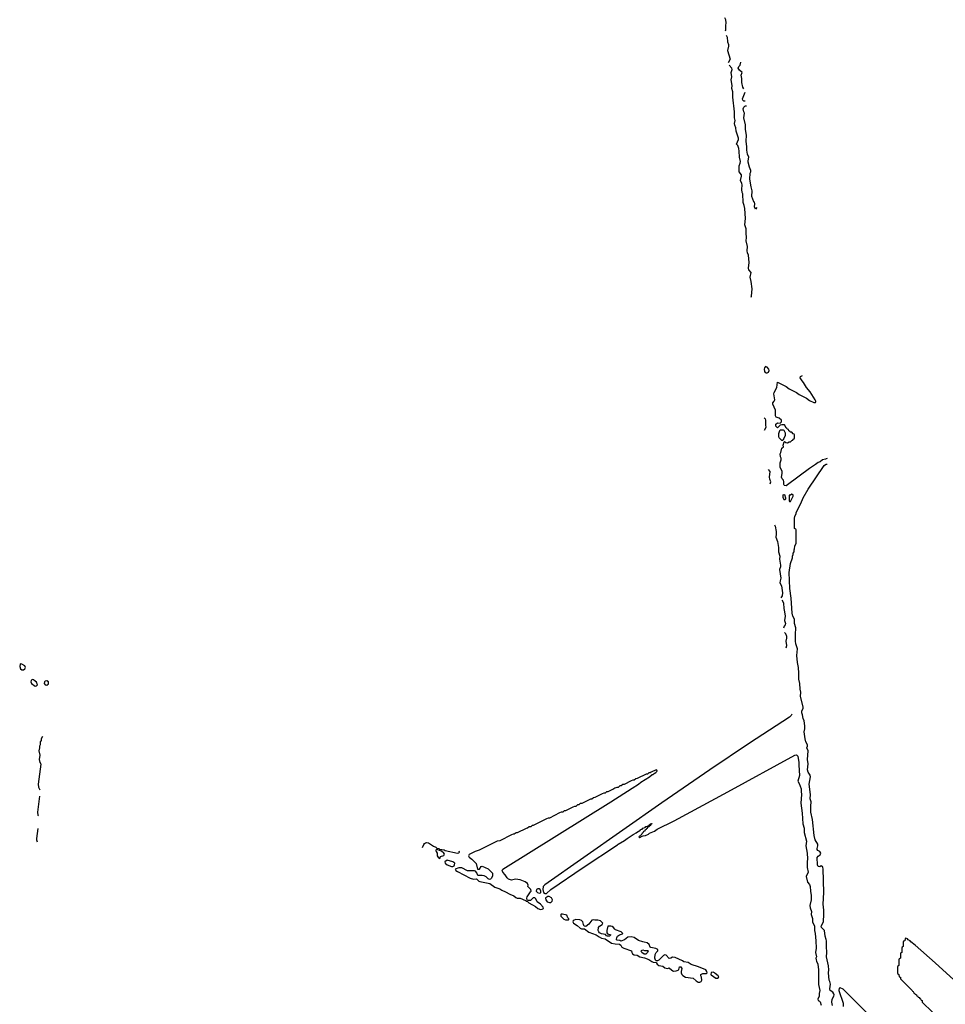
# Model space of a CAD drawing. Header units: inches. Extents: x 2701323 to 2964515, y 494916 to 722124.
# Tile 292 of 656: x 2818960 to 2831629, y 636040 to 649511. Entities that reach past the tile are written whole.
import ezdxf

# ---------------------------------------------------------------- set-up
doc = ezdxf.new("R2010")
doc.units = ezdxf.units.IN
doc.header["$MEASUREMENT"] = 0
for name, color, linetype in [('C8613', 7, 'Continuous'), ('C8614', 7, 'Continuous'), ('C8623', 7, 'Continuous'), ('C8624', 7, 'Continuous'), ('C8633', 7, 'Continuous'), ('C8634', 7, 'Continuous')]:
    doc.layers.add(name, color=color, linetype=linetype)

msp = doc.modelspace()

# ---------------------------------------------------------------- linework, layer by layer
at = {"layer": 'C8613', "color": 2, "elevation": 2}
for points in [[(2819270, 639706), (2819252, 639670), (2819252, 639650), (2819242, 639630), (2819242, 639590), (2819232, 639570), (2819232, 639550), (2819223, 639510), (2819235, 639450), (2819227, 639390), (2819237, 639350), (2819250, 639330)], [(2819250, 639326), (2819215, 639050), (2819217, 639010), (2819234, 638974)], [(2819230, 638886), (2819203, 638670), (2819210, 638630), (2819218, 638618)], [(2819210, 638446), (2819191, 638310), (2819191, 638289), (2819201, 638261)]]:
    msp.add_lwpolyline(points, dxfattribs=at)
at = {"layer": 'C8614', "color": 2, "elevation": 2}
for points in [[(2818970, 640698), (2818965, 640695), (2818960, 640660), (2818971, 640630), (2818990, 640615), (2819010, 640615), (2819029, 640630), (2819038, 640650), (2819029, 640670), (2818990, 640693)], [(2819130, 640485), (2819115, 640470), (2819111, 640450), (2819122, 640430), (2819170, 640391), (2819190, 640398), (2819202, 640410), (2819189, 640449), (2819170, 640459), (2819150, 640479)], [(2819330, 640464), (2819310, 640462), (2819298, 640450), (2819296, 640430), (2819310, 640411), (2819330, 640405), (2819356, 640424), (2819353, 640450)]]:
    msp.add_lwpolyline(points, close=True, dxfattribs=at)
at = {"layer": 'C8623', "color": 2, "elevation": 2}
for points in [[(2829522, 640000), (2829518, 639990), (2829498, 639970), (2828950, 639613), (2828407, 639250), (2827750, 638796), (2826146, 637674), (2826124, 637650), (2826122, 637610), (2826131, 637570), (2826150, 637556), (2826170, 637558), (2826228, 637612), (2826670, 637910), (2827140, 638220), (2827150, 638230), (2827238, 638282), (2827274, 638310), (2827358, 638362), (2827365, 638370), (2827396, 638384), (2827429, 638410), (2827446, 638414), (2827462, 638430), (2827482, 638438), (2827489, 638450), (2827522, 638458), (2827530, 638471), (2827548, 638472), (2827562, 638478), (2827566, 638490), (2827586, 638494), (2827588, 638510), (2827610, 638514), (2827614, 638510), (2827598, 638502), (2827590, 638486), (2827578, 638482), (2827574, 638470), (2827558, 638462), (2827550, 638446), (2827538, 638442), (2827534, 638430), (2827518, 638422), (2827514, 638410), (2827498, 638402), (2827490, 638386), (2827478, 638382), (2827473, 638367), (2827434, 638330), (2827442, 638322), (2827450, 638322), (2827466, 638330), (2827466, 638334), (2827495, 638345), (2827526, 638350), (2827568, 638370), (2827580, 638380), (2827650, 638411), (2827686, 638434), (2827917, 638550), (2828654, 638946), (2829570, 639447), (2829590, 639454), (2829610, 639437), (2829623, 639350), (2829622, 639310), (2829632, 639170), (2829611, 639091), (2829630, 639062), (2829654, 638990), (2829655, 638950), (2829662, 638910), (2829654, 638850), (2829653, 638793), (2829670, 638654), (2829681, 638510), (2829696, 638450), (2829698, 638390), (2829729, 638270), (2829720, 638210), (2829739, 638110), (2829741, 638030), (2829736, 637990), (2829736, 637910), (2829750, 637850), (2829725, 637790), (2829741, 637710), (2829770, 637681), (2829780, 637650), (2829782, 637590), (2829794, 637530), (2829794, 637470), (2829773, 637390), (2829778, 637358), (2829798, 637310), (2829795, 637270), (2829810, 637214), (2829810, 637170), (2829840, 637110), (2829840, 637050), (2829849, 637010), (2829858, 636910), (2829860, 636810), (2829853, 636750), (2829864, 636690), (2829859, 636670), (2829861, 636650), (2829864, 636630), (2829882, 636590), (2829895, 636510), (2829893, 636310), (2829910, 636230), (2829902, 636190), (2829904, 636150), (2829883, 636110), (2829890, 636092), (2829905, 636085), (2829914, 636074), (2829928, 636030)], [(2830000, 636926), (2829986, 636970), (2829974, 637050), (2829935, 637090), (2829928, 637110), (2829960, 637170), (2829968, 637272), (2829968, 637328), (2829958, 637410), (2829965, 637570), (2829955, 637895), (2829953, 637913), (2829946, 637926), (2829930, 637933), (2829910, 637922), (2829890, 637927), (2829881, 637950), (2829875, 638050), (2829890, 638067), (2829916, 638084), (2829923, 638110), (2829911, 638131), (2829885, 638145), (2829876, 638156), (2829875, 638170), (2829886, 638210), (2829882, 638230), (2829849, 638289), (2829832, 638348), (2829812, 638570), (2829790, 638670), (2829787, 638750), (2829795, 638810), (2829781, 638850), (2829786, 638910), (2829764, 639050), (2829784, 639150), (2829777, 639177), (2829750, 639217), (2829743, 639250), (2829750, 639330), (2829742, 639390), (2829750, 639510), (2829733, 639550), (2829741, 639570), (2829743, 639590), (2829721, 639630), (2829710, 639670), (2829697, 639770), (2829707, 639810), (2829708, 639852), (2829697, 639917), (2829685, 639950), (2829674, 640000)], [(2824475, 638185), (2824490, 638225), (2824501, 638239), (2824514, 638250), (2824530, 638255), (2824554, 638250), (2824624, 638204), (2824656, 638190), (2824670, 638176), (2824702, 638170), (2824704, 638164), (2824770, 638153), (2824785, 638145), (2824950, 638108), (2824970, 638111), (2824978, 638122), (2824976, 638136)]]:
    msp.add_lwpolyline(points, dxfattribs=at)
for points in [[(2827670, 639246), (2827604, 639216), (2827590, 639206), (2827570, 639206), (2827552, 639188), (2827533, 639187), (2827412, 639128), (2827393, 639127), (2827372, 639108), (2827353, 639107), (2827330, 639098), (2827232, 639048), (2827213, 639047), (2827192, 639028), (2827173, 639027), (2827150, 639008), (2827133, 639007), (2827104, 638996), (2827080, 638980), (2827064, 638976), (2827012, 638948), (2826990, 638946), (2826972, 638928), (2826953, 638927), (2826930, 638918), (2826832, 638868), (2826813, 638867), (2826792, 638848), (2826773, 638847), (2826652, 638788), (2826633, 638787), (2826612, 638768), (2826593, 638767), (2826570, 638748), (2826553, 638747), (2826530, 638738), (2826432, 638688), (2826413, 638687), (2826392, 638668), (2826373, 638667), (2826350, 638658), (2826212, 638588), (2826193, 638587), (2826170, 638578), (2825990, 638488), (2825973, 638487), (2825954, 638470), (2825933, 638467), (2825910, 638448), (2825893, 638447), (2825770, 638388), (2825753, 638387), (2825730, 638368), (2825713, 638367), (2825690, 638358), (2825530, 638278), (2825494, 638270), (2825250, 638148), (2825194, 638130), (2825114, 638090), (2825102, 638070), (2825110, 638054), (2825150, 638025), (2825206, 637966), (2825228, 637888), (2825255, 637890), (2825275, 637925), (2825290, 637931), (2825374, 637894), (2825430, 637836), (2825433, 637830), (2825430, 637798), (2825416, 637764), (2825406, 637754), (2825390, 637749), (2825370, 637757), (2825343, 637783), (2825318, 637798), (2825290, 637803), (2825230, 637801), (2825218, 637838), (2825200, 637860), (2825186, 637866), (2825090, 637867), (2825010, 637909), (2824970, 637909), (2824922, 637890), (2824931, 637870), (2824950, 637856), (2825124, 637764), (2825170, 637752), (2825210, 637757), (2825245, 637725), (2825258, 637718), (2825393, 637693), (2825464, 637644), (2825530, 637622), (2825560, 637600), (2825610, 637580), (2825668, 637548), (2825723, 637523), (2825750, 637500), (2825770, 637493), (2825810, 637492), (2825881, 637461), (2825894, 637450), (2825910, 637446), (2825928, 637428), (2826020, 637380), (2826052, 637352), (2826090, 637339), (2826110, 637341), (2826128, 637350), (2826123, 637370), (2826090, 637410), (2826041, 637441), (2826024, 637484), (2826010, 637499), (2825990, 637495), (2825950, 637461), (2825918, 637458), (2825907, 637467), (2825901, 637490), (2825908, 637510), (2825950, 637579), (2825961, 637590), (2825954, 637610), (2825917, 637650), (2825918, 637670), (2825911, 637691), (2825877, 637717), (2825810, 637741), (2825748, 637752), (2825690, 637737), (2825649, 637750), (2825630, 637770), (2825605, 637810), (2825572, 637850), (2825565, 637870), (2825572, 637888), (2827049, 638810), (2827341, 638999), (2827428, 639050), (2827463, 639077), (2827578, 639150), (2827618, 639182), (2827630, 639185), (2827642, 639198), (2827666, 639210), (2827686, 639230), (2827682, 639242)], [(2824670, 638158), (2824654, 638150), (2824654, 638146), (2824658, 638130), (2824672, 638108), (2824674, 638070), (2824690, 638042), (2824710, 638034), (2824720, 638060), (2824763, 638077), (2824772, 638092), (2824764, 638110), (2824734, 638134)], [(2824810, 638010), (2824779, 637990), (2824783, 637970), (2824809, 637949), (2824870, 637925), (2824890, 637927), (2824905, 637935), (2824913, 637947), (2824914, 637970), (2824890, 637989)], [(2826050, 637620), (2826034, 637610), (2826031, 637590), (2826046, 637570), (2826070, 637561), (2826090, 637565), (2826094, 637570), (2826093, 637587), (2826085, 637610), (2826070, 637618)], [(2826207, 637513), (2826187, 637513), (2826162, 637498), (2826156, 637490), (2826159, 637470), (2826181, 637441), (2826210, 637432), (2826230, 637435), (2826249, 637450), (2826252, 637468), (2826237, 637497)], [(2826390, 637274), (2826370, 637274), (2826365, 637270), (2826368, 637248), (2826406, 637206), (2826430, 637196), (2826458, 637198), (2826470, 637194), (2826478, 637202), (2826478, 637210), (2826464, 637224), (2826450, 637258)], [(2826570, 637199), (2826547, 637193), (2826537, 637183), (2826531, 637170), (2826541, 637150), (2826590, 637119), (2826630, 637080), (2826650, 637073), (2826690, 637071), (2826749, 637029), (2826852, 636992), (2826890, 636962), (2826924, 636944), (2826974, 636934), (2827058, 636878), (2827108, 636868), (2827170, 636863), (2827188, 636848), (2827203, 636823), (2827227, 636807), (2827332, 636772), (2827338, 636750), (2827349, 636729), (2827370, 636716), (2827410, 636714), (2827450, 636691), (2827510, 636676), (2827570, 636655), (2827610, 636625), (2827630, 636617), (2827670, 636612), (2827687, 636590), (2827710, 636573), (2827762, 636562), (2827790, 636539), (2827810, 636534), (2827830, 636531), (2827850, 636538), (2827885, 636505), (2827910, 636495), (2827944, 636496), (2827974, 636506), (2827982, 636518), (2827990, 636554), (2828010, 636554), (2828022, 636530), (2828013, 636490), (2828013, 636470), (2828022, 636450), (2828036, 636436), (2828073, 636413), (2828177, 636397), (2828219, 636359), (2828244, 636344), (2828270, 636341), (2828289, 636351), (2828298, 636370), (2828292, 636412), (2828284, 636430), (2828285, 636450), (2828310, 636460), (2828357, 636463), (2828369, 636470), (2828365, 636490), (2828349, 636510), (2828250, 636552), (2828150, 636584), (2828110, 636610), (2828050, 636619), (2828030, 636634), (2827930, 636682), (2827896, 636684), (2827870, 636669), (2827850, 636668), (2827810, 636712), (2827790, 636715), (2827770, 636706), (2827710, 636643), (2827690, 636637), (2827670, 636637), (2827663, 636643), (2827654, 636670), (2827657, 636723), (2827670, 636750), (2827695, 636770), (2827692, 636790), (2827665, 636805), (2827597, 636817), (2827590, 636822), (2827576, 636856), (2827550, 636880), (2827508, 636888), (2827490, 636897), (2827430, 636914), (2827372, 636952), (2827330, 636963), (2827283, 636957), (2827239, 636921), (2827190, 636902), (2827174, 636914), (2827138, 636918), (2827130, 636922), (2827127, 636930), (2827132, 636950), (2827144, 636970), (2827170, 636989), (2827210, 637005), (2827213, 637010), (2827193, 637030), (2827117, 637057), (2827106, 637066), (2827089, 637090), (2827070, 637103), (2827050, 637108), (2827011, 637109), (2826998, 637050), (2826998, 637018), (2827005, 637005), (2827051, 636991), (2827032, 636970), (2827006, 636970), (2826990, 636978), (2826976, 636996), (2826924, 637004), (2826898, 637018), (2826886, 637030), (2826879, 637050), (2826884, 637090), (2826897, 637110), (2826934, 637130), (2826941, 637150), (2826910, 637184), (2826871, 637191), (2826830, 637190), (2826810, 637194), (2826790, 637190), (2826750, 637135), (2826710, 637103), (2826687, 637107), (2826676, 637130), (2826667, 637170), (2826648, 637188), (2826625, 637195)], [(2827530, 636725), (2827506, 636726), (2827474, 636750), (2827467, 636767), (2827470, 636778), (2827490, 636786), (2827510, 636778), (2827555, 636775), (2827561, 636770), (2827555, 636750)], [(2828450, 636478), (2828424, 636476), (2828419, 636450), (2828423, 636443), (2828490, 636396), (2828510, 636398), (2828528, 636410), (2828522, 636430), (2828480, 636460), (2828470, 636472)]]:
    msp.add_lwpolyline(points, close=True, dxfattribs=at)
at = {"layer": 'C8624', "color": 2}
msp.add_line((2829527, 640010, 2), (2829522, 640000, 2), dxfattribs=at)
at = {"layer": 'C8624', "color": 2, "elevation": 2}
for points in [[(2828621, 649359), (2828627, 649370), (2828625, 649430), (2828629, 649470), (2828623, 649510), (2828610, 649538)], [(2828630, 649299), (2828644, 649270), (2828649, 649209), (2828662, 649170), (2828663, 649150), (2828650, 649090), (2828682, 648970), (2828658, 648922)], [(2828870, 648564), (2828857, 648590), (2828842, 648650), (2828846, 648706), (2828836, 648750), (2828849, 648790), (2828810, 648820), (2828794, 648850), (2828802, 648870), (2828819, 648890), (2828830, 648931)], [(2828970, 645714), (2828977, 645730), (2828987, 645830), (2828973, 645930), (2828959, 645990), (2828970, 646050), (2828942, 646090), (2828935, 646110), (2828944, 646190), (2828936, 646290), (2828923, 646323), (2828919, 646350), (2828922, 646410), (2828904, 646484), (2828908, 646530), (2828901, 646590), (2828902, 646650), (2828886, 646706), (2828896, 646790), (2828885, 646930), (2828876, 646970), (2828860, 647010), (2828856, 647130), (2828849, 647149), (2828845, 647190), (2828847, 647250), (2828843, 647270), (2828827, 647310), (2828840, 647370), (2828839, 647390), (2828809, 647429), (2828806, 647446), (2828808, 647512), (2828823, 647550), (2828825, 647570), (2828810, 647630), (2828809, 647710), (2828802, 647750), (2828788, 647788), (2828771, 647810), (2828797, 647870), (2828797, 647890), (2828767, 647987), (2828762, 648030), (2828746, 648066), (2828745, 648090), (2828752, 648130), (2828744, 648170), (2828744, 648250), (2828719, 648450), (2828722, 648522), (2828709, 648569), (2828712, 648610), (2828698, 648690), (2828709, 648730), (2828698, 648790), (2828710, 648830), (2828706, 648850), (2828670, 648890)], [(2828890, 648398), (2828870, 648397), (2828859, 648410), (2828855, 648430), (2828890, 648518)], [(2829050, 646942), (2829030, 646918), (2829019, 646950), (2829022, 646990), (2829016, 647016), (2829010, 647018), (2828981, 647090), (2828984, 647170), (2828970, 647226), (2828954, 647330), (2828956, 647410), (2828969, 647430), (2828969, 647450), (2828950, 647494), (2828930, 647562), (2828930, 647582), (2828941, 647630), (2828923, 647670), (2828912, 647728), (2828912, 647772), (2828903, 647850), (2828908, 647930), (2828892, 648010), (2828893, 648073), (2828870, 648170), (2828882, 648230), (2828870, 648250), (2828861, 648290), (2828870, 648316), (2828884, 648330), (2828894, 648334), (2828910, 648331)], [(2830000, 643503), (2829990, 643498), (2829950, 643489), (2829916, 643464), (2829890, 643452), (2829850, 643426), (2829769, 643371), (2829470, 643146), (2829450, 643135), (2829430, 643136), (2829423, 643143), (2829420, 643150), (2829421, 643190), (2829412, 643210), (2829395, 643230), (2829389, 643250), (2829396, 643304), (2829394, 643330), (2829370, 643390), (2829367, 643450), (2829380, 643490), (2829381, 643510), (2829372, 643530), (2829369, 643570), (2829379, 643590), (2829393, 643647), (2829412, 643668), (2829410, 643690), (2829423, 643737), (2829430, 643742), (2829446, 643726), (2829470, 643722), (2829490, 643734), (2829510, 643734), (2829530, 643754), (2829542, 643758), (2829547, 643773), (2829562, 643778), (2829566, 643790), (2829566, 643830), (2829562, 643842), (2829547, 643847), (2829530, 643866), (2829507, 643867), (2829502, 643882), (2829487, 643887), (2829482, 643902), (2829466, 643910), (2829462, 643922), (2829450, 643926), (2829427, 643967), (2829390, 643969), (2829370, 643962), (2829330, 643925), (2829310, 643949), (2829310, 643978), (2829330, 643996), (2829370, 643992), (2829388, 644010), (2829389, 644030), (2829357, 644057), (2829315, 644075), (2829305, 644090), (2829303, 644170), (2829268, 644250), (2829268, 644270), (2829287, 644293), (2829294, 644310), (2829284, 644390), (2829286, 644410), (2829322, 644478), (2829330, 644552), (2829451, 644491), (2829490, 644462), (2829591, 644411), (2829630, 644382), (2829731, 644331), (2829770, 644302), (2829830, 644274), (2829850, 644274), (2829858, 644282), (2829858, 644290), (2829848, 644310), (2829778, 644418), (2829730, 644478), (2829689, 644549), (2829670, 644568), (2829642, 644610), (2829646, 644630), (2829675, 644645)], [(2829150, 644064), (2829161, 644050), (2829169, 644030), (2829167, 643970), (2829172, 643930), (2829151, 643889)], [(2829674, 640000), (2829667, 640030), (2829666, 640050), (2829682, 640090), (2829683, 640110), (2829646, 640250), (2829653, 640310), (2829643, 640350), (2829636, 640430), (2829623, 640490), (2829624, 640570), (2829620, 640650), (2829605, 640715), (2829595, 640810), (2829604, 640904), (2829584, 640970), (2829579, 641010), (2829579, 641101), (2829585, 641190), (2829566, 641250), (2829565, 641310), (2829544, 641350), (2829534, 641390), (2829517, 641597), (2829499, 641730), (2829492, 641948), (2829509, 642071), (2829538, 642150), (2829538, 642170), (2829547, 642193), (2829548, 642212), (2829558, 642230), (2829560, 642260), (2829567, 642273), (2829568, 642310), (2829586, 642350), (2829586, 642530), (2829582, 642542), (2829566, 642550), (2829566, 642690), (2829568, 642712), (2829587, 642753), (2829588, 642770), (2829650, 642894), (2829682, 642970), (2829754, 643090), (2829969, 643411), (2829990, 643426), (2830000, 643429)], [(2829230, 643161), (2829240, 643190), (2829225, 643225), (2829222, 643250), (2829230, 643330), (2829210, 643355)], [(2829290, 642601), (2829300, 642580), (2829315, 642510), (2829316, 642470), (2829309, 642429), (2829332, 642370), (2829347, 642290), (2829347, 642230), (2829363, 642170), (2829361, 642130), (2829374, 642050), (2829373, 642027), (2829360, 641990), (2829378, 641870), (2829367, 641833), (2829365, 641805), (2829387, 641767), (2829399, 641670), (2829394, 641630), (2829379, 641601)], [(2829390, 641567), (2829407, 641550), (2829415, 641530), (2829417, 641457), (2829429, 641410), (2829435, 641350), (2829429, 641290), (2829440, 641250), (2829435, 641230), (2829425, 641215), (2829415, 641185)], [(2829450, 640918), (2829461, 640950), (2829449, 641009), (2829460, 641050), (2829459, 641070), (2829445, 641110), (2829430, 641127)]]:
    msp.add_lwpolyline(points, dxfattribs=at)
at = {"layer": 'C8624', "color": 2}
for points, elevation in [([(2829170, 644765), (2829153, 644747), (2829150, 644730), (2829156, 644696), (2829164, 644684), (2829179, 644679), (2829190, 644678), (2829210, 644688), (2829218, 644710), (2829215, 644730), (2829190, 644758)], 6), ([(2829390, 643754), (2829357, 643790), (2829350, 643808), (2829352, 643850), (2829363, 643890), (2829370, 643899), (2829410, 643901), (2829417, 643897), (2829439, 643859), (2829437, 643823), (2829421, 643779), (2829410, 643766), (2829404, 643756)], 2), ([(2829430, 642937), (2829410, 642970), (2829408, 642990), (2829410, 643012), (2829424, 643016), (2829430, 643016), (2829440, 642970), (2829441, 642950)], 2), ([(2829530, 643018), (2829512, 643008), (2829490, 643006), (2829491, 642931), (2829498, 642918), (2829510, 642918), (2829548, 642990), (2829546, 643010)], 6)]:
    msp.add_lwpolyline(points, close=True, dxfattribs=dict(at, elevation=elevation))
at = {"layer": 'C8633', "color": 2, "elevation": 2}
for points in [[(2830085, 636025), (2830075, 636070), (2830079, 636110), (2830103, 636150), (2830107, 636170), (2830105, 636185), (2830088, 636208), (2830054, 636230), (2830047, 636250), (2830057, 636317), (2830050, 636350), (2830040, 636370), (2830030, 636470), (2830035, 636510), (2830028, 636568), (2830003, 636690), (2830008, 636750), (2830003, 636830), (2830005, 636910), (2830000, 636926)], [(2832253, 635913), (2831490, 636609), (2831215, 636850), (2831155, 636895), (2831146, 636910), (2831122, 636922), (2831110, 636938), (2831090, 636946), (2831078, 636942), (2831074, 636910), (2831058, 636902), (2831054, 636890), (2831054, 636830), (2831038, 636822), (2831034, 636810), (2831034, 636750), (2831018, 636742), (2831014, 636730), (2831014, 636670), (2830998, 636662), (2830994, 636650), (2830994, 636570), (2830978, 636562), (2830974, 636550), (2830974, 636470), (2830978, 636458), (2830994, 636450), (2830998, 636418), (2831014, 636410), (2831014, 636390), (2831153, 636253), (2831174, 636230), (2831178, 636218), (2831190, 636214), (2831198, 636198), (2831214, 636190), (2831218, 636178), (2831234, 636170), (2831238, 636158), (2831250, 636154), (2831258, 636138), (2831270, 636134), (2831278, 636118), (2831290, 636114), (2831298, 636098), (2831314, 636090), (2831314, 636070), (2831453, 635933)], [(2831013, 635473), (2830230, 636248), (2830190, 636266), (2830178, 636262), (2830172, 636230), (2830230, 636054), (2830232, 636010)]]:
    msp.add_lwpolyline(points, dxfattribs=at)
at = {"layer": 'C8634', "color": 2}
for p, q in [((2830010, 643508, 2), (2830000, 643503, 2)), ((2830000, 643429, 2), (2830010, 643432, 2))]:
    msp.add_line(p, q, dxfattribs=at)

doc.saveas('drawing.dxf')
